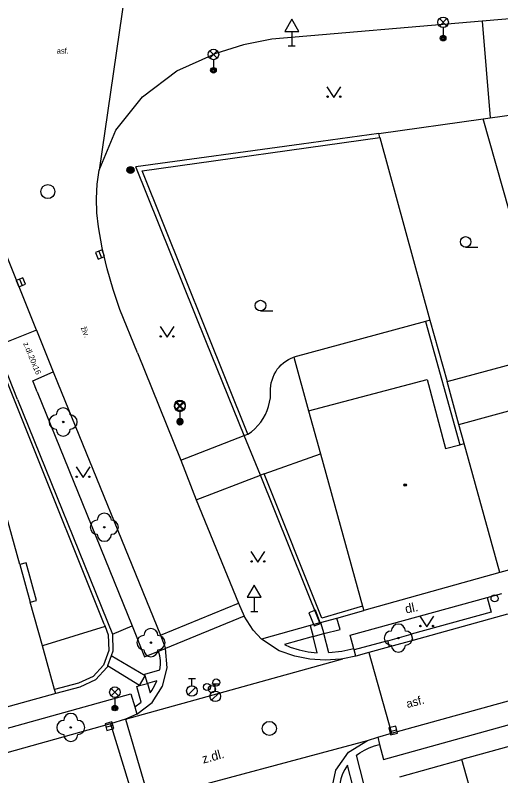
# Model space of a CAD drawing. Extents: x -596229 to -595156, y -1161237 to -1159376.
# Drawn here: x -595326 to -595291.5, y -1160598.6 to -1160544.6 of the extents above; entities that cross this region are included whole.
import ezdxf

# ---------------------------------------------------------------- set-up
doc = ezdxf.new("R2010")
doc.units = 0
for name, color, linetype in [('DOP - kresba z DSPS bez souradnic', 7, 'Continuous'), ('DOP - rozhrani ploch obecne', 7, 'Continuous'), ('Level 22', 7, 'Continuous'), ('Level 24', 7, 'Continuous'), ('Level 25', 7, 'Continuous'), ('Level 27', 7, 'Continuous'), ('Level 28', 7, 'Continuous'), ('Level 33', 7, 'Continuous'), ('Level 34', 7, 'Continuous'), ('Level 36', 7, 'Continuous'), ('Level 39', 7, 'Continuous'), ('Specificka linie pasportu komunikaci', 7, 'Continuous'), ('TM - budovy zdene_ betonove - NP', 7, 'Continuous'), ('TM - budovy zdene_ betonove - VP', 7, 'Continuous'), ('TM - chodniky - VP', 7, 'Continuous'), ('TM - komunikace - VP', 7, 'Continuous'), ('TM - letecke snimky - pomocna linie', 7, 'Continuous'), ('TM - plot drateny_ kovovy - VP', 7, 'Continuous'), ('TM - podezdivka plotu - VP', 7, 'Continuous'), ('TM - popis povrchu', 7, 'Continuous'), ('TM - rozhrani mezi zpev. plochami mezi sebou - VP', 7, 'Continuous'), ('TM - rozhrani ploch obecne - VP', 7, 'Continuous')]:
    doc.layers.add(name, color=color, linetype=linetype)

msp = doc.modelspace()

# ---------------------------------------------------------------- linework, layer by layer
at = {"layer": 'DOP - kresba z DSPS bez souradnic'}
msp.add_lwpolyline([(-595296.85, -1160566.32), (-595294.41, -1160575.07)], dxfattribs=at)
at = {"layer": 'DOP - rozhrani ploch obecne'}
for points in [[(-595290.91, -1160558.45), (-595292.76, -1160551.95)], [(-595300.09, -1160553.27), (-595296.54, -1160566.24)], [(-595296.85, -1160566.32), (-595306.2, -1160568.85)], [(-595296.54, -1160566.24), (-595296.85, -1160566.32)], [(-595296.54, -1160566.24), (-595295.32, -1160570.59)], [(-595306.2, -1160568.85), (-595305.15, -1160572.66)], [(-595295.32, -1160570.59), (-595288.03, -1160568.62)], [(-595294.48, -1160573.63), (-595295.32, -1160570.59)]]:
    msp.add_lwpolyline(points, dxfattribs=at)
at = {"layer": 'Level 22'}
for centre in [(-595322.58, -1160573.46), (-595319.66, -1160580.93), (-595298.78, -1160588.8), (-595316.35, -1160589.12), (-595322.04, -1160595.14)]:
    msp.add_circle(centre, 0.05, dxfattribs=at)
for centre, start, end in [((-595322.58, -1160572.96), 0, 180), ((-595323.08, -1160573.46), 90, 270), ((-595322.08, -1160573.46), 270, 90), ((-595322.58, -1160573.96), 180, 0), ((-595319.66, -1160580.43), 0, 180), ((-595320.16, -1160580.93), 90, 270), ((-595319.16, -1160580.93), 270, 90), ((-595319.66, -1160581.43), 180, 0), ((-595298.78, -1160588.3), 0, 180), ((-595316.35, -1160588.62), 0, 180), ((-595299.28, -1160588.8), 90, 270), ((-595298.28, -1160588.8), 270, 90), ((-595316.85, -1160589.12), 90, 270), ((-595315.85, -1160589.12), 270, 90), ((-595298.78, -1160589.3), 180, 0), ((-595316.35, -1160589.62), 180, 0), ((-595322.04, -1160594.64), 0, 180), ((-595322.54, -1160595.14), 90, 270), ((-595321.54, -1160595.14), 270, 90), ((-595322.04, -1160595.64), 180, 0)]:
    msp.add_arc(centre, 0.5, start, end, dxfattribs=at)
at = {"layer": 'Level 24'}
msp.add_lwpolyline([(-595305.137, -1160587.007), (-595304.768, -1160587.937), (-595304.303, -1160587.753), (-595304.672, -1160586.823)], close=True, dxfattribs=at)
at = {"layer": 'Level 25'}
for radius in [0.25, 0.2, 0.15, 0.1, 0.05]:
    msp.add_circle((-595317.8, -1160555.58), radius, dxfattribs=at)
at = {"layer": 'Level 27'}
for p, q in [((-595320.053, -1160561.338), (-595319.867, -1160561.802)), ((-595325.683, -1160563.318), (-595325.497, -1160563.782)), ((-595319.541, -1160595.117), (-595319.059, -1160594.983)), ((-595299.393, -1160595.418), (-595298.907, -1160595.302))]:
    msp.add_line(p, q, dxfattribs=at)
for points in [[(-595320.285, -1160561.43), (-595320.1, -1160561.895), (-595319.635, -1160561.71), (-595319.82, -1160561.245)], [(-595325.915, -1160563.41), (-595325.73, -1160563.875), (-595325.265, -1160563.69), (-595325.45, -1160563.225)], [(-595319.474, -1160595.358), (-595318.992, -1160595.224), (-595319.126, -1160594.742), (-595319.608, -1160594.876)], [(-595299.335, -1160595.662), (-595298.848, -1160595.545), (-595298.965, -1160595.058), (-595299.452, -1160595.175)]]:
    msp.add_lwpolyline(points, close=True, dxfattribs=at)
for centre in [(-595323.67, -1160557.11), (-595307.94, -1160595.21)]:
    msp.add_circle(centre, 0.5, dxfattribs=at)
at = {"layer": 'Level 28'}
for p, q in [((-595313.69, -1160591.675), (-595313.19, -1160591.675)), ((-595313.44, -1160592.175), (-595313.44, -1160591.675)), ((-595312.03, -1160592.055), (-595311.53, -1160592.055)), ((-595311.78, -1160592.555), (-595311.78, -1160592.055)), ((-595313.698, -1160592.822), (-595313.168, -1160592.292)), ((-595312.038, -1160593.202), (-595311.508, -1160592.672))]:
    msp.add_line(p, q, dxfattribs=at)
for centre, radius in [((-595291.95, -1160585.98), 0.25), ((-595312.37, -1160592.27), 0.25), ((-595311.71, -1160591.95), 0.25), ((-595313.44, -1160592.55), 0.375), ((-595312.02, -1160592.42), 0.25), ((-595311.78, -1160592.93), 0.375)]:
    msp.add_circle(centre, radius, dxfattribs=at)
at = {"layer": 'Level 33'}
for p, q in [((-595295.865, -1160545.36), (-595295.335, -1160544.83)), ((-595295.865, -1160544.83), (-595295.335, -1160545.36)), ((-595295.6, -1160545.47), (-595295.6, -1160546.22)), ((-595312.175, -1160547.64), (-595311.645, -1160547.11)), ((-595312.175, -1160547.11), (-595311.645, -1160547.64)), ((-595311.91, -1160547.75), (-595311.91, -1160548.5)), ((-595314.555, -1160572.54), (-595314.025, -1160572.01)), ((-595314.555, -1160572.01), (-595314.025, -1160572.54)), ((-595314.555, -1160572.62), (-595314.025, -1160572.09)), ((-595314.555, -1160572.09), (-595314.025, -1160572.62)), ((-595314.29, -1160572.65), (-595314.29, -1160573.4)), ((-595314.29, -1160572.73), (-595314.29, -1160573.48)), ((-595319.175, -1160592.9), (-595318.645, -1160592.37)), ((-595319.175, -1160592.37), (-595318.645, -1160592.9)), ((-595318.91, -1160593.01), (-595318.91, -1160593.76))]:
    msp.add_line(p, q, dxfattribs=at)
for centre, radius in [((-595295.6, -1160545.095), 0.375), ((-595295.6, -1160546.22), 0.2), ((-595295.6, -1160546.22), 0.145), ((-595295.6, -1160546.22), 0.0876), ((-595311.91, -1160547.375), 0.375), ((-595311.91, -1160548.5), 0.2), ((-595311.91, -1160548.5), 0.145), ((-595311.91, -1160548.5), 0.0876), ((-595314.29, -1160572.275), 0.375), ((-595314.29, -1160572.355), 0.375), ((-595314.29, -1160573.4), 0.2), ((-595314.29, -1160573.48), 0.2), ((-595314.29, -1160573.4), 0.145), ((-595314.29, -1160573.48), 0.145), ((-595314.29, -1160573.4), 0.0876), ((-595314.29, -1160573.48), 0.0876), ((-595318.91, -1160592.635), 0.375), ((-595318.91, -1160593.76), 0.2), ((-595318.91, -1160593.76), 0.145), ((-595318.91, -1160593.76), 0.0876)]:
    msp.add_circle(centre, radius, dxfattribs=at)
at = {"layer": 'Level 34'}
for p, q in [((-595306.35, -1160545.742), (-595306.35, -1160546.76)), ((-595306.6, -1160546.76), (-595306.1, -1160546.76)), ((-595309.01, -1160585.902), (-595309.01, -1160586.92)), ((-595309.26, -1160586.92), (-595308.76, -1160586.92))]:
    msp.add_line(p, q, dxfattribs=at)
for points in [[(-595306.85, -1160545.742), (-595305.85, -1160545.742), (-595306.35, -1160544.876)], [(-595309.51, -1160585.902), (-595308.51, -1160585.902), (-595309.01, -1160585.036)]]:
    msp.add_lwpolyline(points, close=True, dxfattribs=at)
at = {"layer": 'Level 36'}
for p, q in [((-595294, -1160561.055), (-595293.125, -1160561.055)), ((-595308.57, -1160565.575), (-595307.695, -1160565.575))]:
    msp.add_line(p, q, dxfattribs=at)
for points in [[(-595303.86, -1160549.67), (-595303.36, -1160550.42), (-595302.86, -1160549.67)], [(-595315.7, -1160566.69), (-595315.2, -1160567.44), (-595314.7, -1160566.69)], [(-595321.67, -1160576.65), (-595321.17, -1160577.4), (-595320.67, -1160576.65)], [(-595309.25, -1160582.66), (-595308.75, -1160583.41), (-595308.25, -1160582.66)], [(-595297.26, -1160587.24), (-595296.76, -1160587.99), (-595296.26, -1160587.24)]]:
    msp.add_lwpolyline(points, dxfattribs=at)
for centre, radius in [((-595303.81, -1160550.37), 0.05), ((-595302.911, -1160550.37), 0.05), ((-595294, -1160560.68), 0.375), ((-595308.57, -1160565.2), 0.375), ((-595315.65, -1160567.39), 0.05), ((-595314.751, -1160567.39), 0.05), ((-595321.62, -1160577.35), 0.05), ((-595320.721, -1160577.35), 0.05), ((-595309.2, -1160583.36), 0.05), ((-595308.301, -1160583.36), 0.05), ((-595297.21, -1160587.94), 0.05), ((-595296.311, -1160587.94), 0.05)]:
    msp.add_circle(centre, radius, dxfattribs=at)
at = {"layer": 'Level 39'}
for radius in [0.09, 0.0398]:
    msp.add_circle((-595298.3, -1160577.93), radius, dxfattribs=at)
at = {"layer": 'Specificka linie pasportu komunikaci'}
for points in [[(-595317.8, -1160540.25), (-595320.02, -1160555.59)], [(-595292.83, -1160545.01), (-595292.25, -1160551.88)], [(-595319.61, -1160587.98), (-595324.06, -1160589.34)], [(-595319.09, -1160588.51), (-595317.68, -1160587.92)], [(-595299.52, -1160588.99), (-595297.87, -1160588.53)], [(-595318.16, -1160594.55), (-595302.72, -1160590.269)], [(-595316.34, -1160600.19), (-595300.97, -1160596.06)]]:
    msp.add_lwpolyline(points, dxfattribs=at)
at = {"layer": 'TM - budovy zdene_ betonove - NP'}
msp.add_lwpolyline([(-595293.4, -1160600.54), (-595294.26, -1160597.42)], dxfattribs=at)
at = {"layer": 'TM - budovy zdene_ betonove - VP'}
for points in [[(-595305.15, -1160572.66), (-595296.73, -1160570.44)], [(-595296.73, -1160570.44), (-595295.43, -1160575.35)], [(-595294.48, -1160573.63), (-595287.21, -1160571.65)], [(-595305.15, -1160572.66), (-595304.31, -1160575.72)], [(-595294.1, -1160574.98), (-595294.48, -1160573.63)], [(-595295.43, -1160575.35), (-595294.41, -1160575.07)], [(-595294.41, -1160575.07), (-595294.1, -1160574.98)], [(-595291.57, -1160584.15), (-595294.1, -1160574.98)], [(-595304.31, -1160575.72), (-595301.32, -1160586.54)], [(-595325.66, -1160583.58), (-595327.07, -1160578.51)], [(-595284.36, -1160582.15), (-595291.57, -1160584.15)], [(-595325.66, -1160583.58), (-595324.92, -1160586.25)], [(-595291.57, -1160584.15), (-595301.24, -1160586.83)], [(-595324.06, -1160589.34), (-595324.92, -1160586.25)], [(-595301.32, -1160586.54), (-595301.24, -1160586.83)], [(-595323.19, -1160592.45), (-595324.06, -1160589.34)], [(-595323.11, -1160592.73), (-595323.19, -1160592.45)], [(-595323.11, -1160592.73), (-595338.32, -1160596.95)], [(-595280.22, -1160593.53), (-595294.26, -1160597.42)], [(-595298.67, -1160598.65), (-595294.26, -1160597.42)]]:
    msp.add_lwpolyline(points, dxfattribs=at)
at = {"layer": 'TM - chodniky - VP'}
for points in [[(-595324.47, -1160566.95), (-595327.34, -1160568.09)], [(-595324.43, -1160571.32), (-595324.73, -1160570.53), (-595323.28, -1160569.91)], [(-595324.43, -1160571.32), (-595317.68, -1160587.92)], [(-595314.22, -1160576.16), (-595309.72, -1160574.43)], [(-595313.14, -1160578.98), (-595308.58, -1160577.24)], [(-595292.48, -1160585.92), (-595291.44, -1160585.63)], [(-595301.94, -1160589.56), (-595302.21, -1160588.59), (-595292.48, -1160585.92)], [(-595304.35, -1160587.72), (-595305.04, -1160587.91)], [(-595317.68, -1160587.92), (-595316.81, -1160590.13), (-595315.8, -1160589.73)], [(-595305.04, -1160587.91), (-595308.49, -1160588.88)], [(-595300.11, -1160596.36), (-595299.84, -1160597.41), (-595280.67, -1160592.09), (-595274.47, -1160590.35), (-595274.87, -1160588.8)], [(-595315.8, -1160589.73), (-595315.31, -1160589.54)], [(-595301.92, -1160589.64), (-595301.94, -1160589.56)], [(-595301.8, -1160590.08), (-595301.92, -1160589.64)], [(-595347.19, -1160600.93), (-595317.77, -1160592.75), (-595317.5, -1160593.68)], [(-595317.5, -1160593.68), (-595317.35, -1160594.19)], [(-595300.23, -1160595.84), (-595300.11, -1160596.36)]]:
    msp.add_lwpolyline(points, dxfattribs=at)
at = {"layer": 'TM - komunikace - VP'}
for points in [[(-595292.83, -1160545.01), (-595307.76, -1160546.3)], [(-595290.04, -1160544.77), (-595292.83, -1160545.01)], [(-595309.77, -1160546.69), (-595311.81, -1160547.34)], [(-595307.76, -1160546.3), (-595309.77, -1160546.69)], [(-595316.94, -1160550.39), (-595314.5, -1160548.53), (-595311.81, -1160547.34)], [(-595320.02, -1160555.59), (-595318.84, -1160552.75), (-595316.94, -1160550.39)], [(-595320.18, -1160558.61), (-595320.21, -1160557.6), (-595320.16, -1160556.59), (-595320.02, -1160555.59)], [(-595320.07, -1160559.62), (-595320.18, -1160558.61)], [(-595318.55, -1160565.48), (-595319.04, -1160564.05), (-595319.46, -1160562.59), (-595319.81, -1160561.11), (-595320.07, -1160559.62)], [(-595324.47, -1160566.95), (-595326.6, -1160561.61)], [(-595317.31, -1160568.56), (-595318.55, -1160565.48)], [(-595324.47, -1160566.95), (-595323.28, -1160569.91)], [(-595317.31, -1160568.56), (-595314.22, -1160576.16)], [(-595323.28, -1160569.91), (-595322.98, -1160570.66)], [(-595322.98, -1160570.66), (-595315.68, -1160588.6)], [(-595314.22, -1160576.16), (-595313.14, -1160578.98)], [(-595313.14, -1160578.98), (-595310.13, -1160586.31)], [(-595310.13, -1160586.31), (-595309.73, -1160587.24)], [(-595308.49, -1160588.88), (-595309.1, -1160588.24), (-595309.73, -1160587.24)], [(-595291.02, -1160587.1), (-595297.75, -1160588.96)], [(-595315.68, -1160588.6), (-595315.31, -1160589.54)], [(-595302.72, -1160590.27), (-595302.87, -1160590.3), (-595303.97, -1160590.37), (-595305.06, -1160590.3), (-595306.13, -1160590.08), (-595307.25, -1160589.7), (-595308.49, -1160588.88)], [(-595299.27, -1160595.54), (-595274.87, -1160588.8)], [(-595299.4, -1160589.42), (-595300.88, -1160589.83)], [(-595297.75, -1160588.96), (-595299.4, -1160589.42)], [(-595317.35, -1160594.19), (-595316.27, -1160593.36), (-595315.52, -1160592.22), (-595315.19, -1160590.9), (-595315.31, -1160589.54)], [(-595300.88, -1160589.83), (-595301.8, -1160590.08)], [(-595301.8, -1160590.08), (-595302.72, -1160590.27)], [(-595317.35, -1160594.19), (-595318.16, -1160594.55)], [(-595318.16, -1160594.55), (-595319.21, -1160594.89)], [(-595319.21, -1160594.89), (-595346.74, -1160602.58)], [(-595300.97, -1160596.06), (-595300.23, -1160595.84)], [(-595300.23, -1160595.84), (-595299.27, -1160595.54)], [(-595303.08, -1160601.62), (-595303.23, -1160601.28), (-595303.55, -1160599.73), (-595303.22, -1160598.18), (-595302.31, -1160596.89), (-595300.97, -1160596.06)]]:
    msp.add_lwpolyline(points, dxfattribs=at)
at = {"layer": 'TM - letecke snimky - pomocna linie'}
for points in [[(-595307.85, -1160571.11), (-595307.83, -1160570.9), (-595307.8, -1160570.69), (-595307.75, -1160570.48), (-595307.68, -1160570.28), (-595307.6, -1160570.09), (-595307.49, -1160569.9), (-595307.38, -1160569.72), (-595307.24, -1160569.56), (-595307.1, -1160569.4), (-595306.94, -1160569.26), (-595306.77, -1160569.14), (-595306.59, -1160569.02), (-595306.4, -1160568.93), (-595306.2, -1160568.85)], [(-595309.46, -1160574.33), (-595309.21, -1160574.15), (-595308.97, -1160573.94), (-595308.75, -1160573.71), (-595308.55, -1160573.47), (-595308.38, -1160573.21), (-595308.22, -1160572.94), (-595308.1, -1160572.65), (-595307.99, -1160572.35), (-595307.92, -1160572.05), (-595307.87, -1160571.74), (-595307.85, -1160571.42), (-595307.85, -1160571.11)], [(-595308.32, -1160577.13), (-595304.31, -1160575.72)]]:
    msp.add_lwpolyline(points, dxfattribs=at)
at = {"layer": 'TM - plot drateny_ kovovy - VP'}
for points in [[(-595292.25, -1160551.88), (-595289.53, -1160551.5)], [(-595300.17, -1160552.98), (-595292.76, -1160551.95)], [(-595292.76, -1160551.95), (-595292.25, -1160551.88)], [(-595309.46, -1160574.33), (-595316.97, -1160555.64), (-595300.09, -1160553.27)], [(-595300.09, -1160553.27), (-595300.17, -1160552.98)], [(-595319.68, -1160587.81), (-595330.53, -1160560.75)], [(-595309.72, -1160574.43), (-595309.46, -1160574.33)], [(-595308.32, -1160577.13), (-595308.58, -1160577.24)], [(-595301.32, -1160586.54), (-595304.21, -1160587.38), (-595308.32, -1160577.13)], [(-595319.68, -1160587.81), (-595319.61, -1160587.98)], [(-595319.61, -1160587.98), (-595319.38, -1160588.57), (-595319.34, -1160589.68), (-595319.71, -1160590.72), (-595320.45, -1160591.53), (-595321.49, -1160592), (-595323.19, -1160592.45)]]:
    msp.add_lwpolyline(points, dxfattribs=at)
at = {"layer": 'TM - podezdivka plotu - VP'}
for points in [[(-595300.17, -1160552.98), (-595305.65, -1160553.74)], [(-595305.65, -1160553.74), (-595317.42, -1160555.36)], [(-595312.41, -1160567.81), (-595317.42, -1160555.36)], [(-595309.72, -1160574.43), (-595312.41, -1160567.81)], [(-595325.82, -1160571.86), (-595327.34, -1160568.09)], [(-595325.82, -1160571.86), (-595319.09, -1160588.51)], [(-595308.58, -1160577.24), (-595309.72, -1160574.43)], [(-595304.35, -1160587.72), (-595308.58, -1160577.24)], [(-595303.15, -1160587.38), (-595301.24, -1160586.83)], [(-595304.35, -1160587.72), (-595304.3, -1160587.7)], [(-595304.3, -1160587.7), (-595303.15, -1160587.38)], [(-595319.09, -1160588.51), (-595319.05, -1160589.73)], [(-595319.05, -1160589.73), (-595319.17, -1160590.05)], [(-595319.17, -1160590.05), (-595319.43, -1160590.77)], [(-595319.46, -1160590.87), (-595320.28, -1160591.77)], [(-595319.43, -1160590.77), (-595319.46, -1160590.87)], [(-595320.28, -1160591.77), (-595321.39, -1160592.27)], [(-595321.39, -1160592.27), (-595323.11, -1160592.73)]]:
    msp.add_lwpolyline(points, dxfattribs=at)
at = {"layer": 'TM - rozhrani mezi zpev. plochami mezi sebou - VP'}
for points in [[(-595304.3, -1160587.7), (-595304.07, -1160588.48)], [(-595304.07, -1160588.48), (-595302.92, -1160588.18), (-595303.15, -1160587.38)], [(-595305.04, -1160587.91), (-595304.83, -1160588.69)], [(-595304.83, -1160588.69), (-595306.87, -1160589.25), (-595306.46, -1160589.43), (-595305.83, -1160589.63), (-595305.19, -1160589.77), (-595304.54, -1160589.84)], [(-595304.83, -1160588.69), (-595304.07, -1160588.48)], [(-595304.54, -1160589.84), (-595304.83, -1160588.69)], [(-595301.94, -1160589.56), (-595302.8, -1160589.74), (-595303.72, -1160589.84), (-595304.07, -1160588.48)], [(-595316.75, -1160591.47), (-595316.78, -1160591.35), (-595315.71, -1160591.06), (-595315.68, -1160590.7), (-595315.68, -1160590.38), (-595315.72, -1160590.06), (-595315.8, -1160589.73)], [(-595316.75, -1160591.47), (-595319.17, -1160590.05)], [(-595317.15, -1160592.17), (-595319.43, -1160590.77)], [(-595317.15, -1160592.17), (-595316.75, -1160591.47)], [(-595316.59, -1160592.02), (-595316.75, -1160591.47)], [(-595317.15, -1160592.17), (-595316.59, -1160592.02)], [(-595316.41, -1160592.69), (-595316.29, -1160592.52), (-595316.1, -1160592.19), (-595315.94, -1160591.84), (-595316.59, -1160592.02)], [(-595316.59, -1160592.02), (-595316.41, -1160592.69)], [(-595317.5, -1160593.68), (-595317.04, -1160593.35), (-595317.36, -1160592.23), (-595317.15, -1160592.17)], [(-595301.22, -1160599.15), (-595301.75, -1160597.11), (-595301.52, -1160596.94), (-595301.19, -1160596.74), (-595300.85, -1160596.58), (-595300.48, -1160596.45), (-595300.11, -1160596.36)], [(-595302, -1160599.38), (-595302.4, -1160597.81), (-595302.59, -1160598.12), (-595302.74, -1160598.44), (-595302.86, -1160598.78), (-595302.94, -1160599.13), (-595302.98, -1160599.49), (-595302.99, -1160599.84), (-595302.96, -1160600.2), (-595302.9, -1160600.52)]]:
    msp.add_lwpolyline(points, dxfattribs=at)
at = {"layer": 'TM - rozhrani ploch obecne - VP'}
for points in [[(-595325.22, -1160583.46), (-595325.66, -1160583.58)], [(-595324.47, -1160586.12), (-595325.22, -1160583.46)], [(-595324.92, -1160586.25), (-595324.47, -1160586.12)], [(-595292.48, -1160585.92), (-595292.19, -1160586.96), (-595297.87, -1160588.53)], [(-595315.68, -1160588.6), (-595310.13, -1160586.31)], [(-595309.73, -1160587.24), (-595315.31, -1160589.54)], [(-595297.87, -1160588.53), (-595297.75, -1160588.96)], [(-595299.52, -1160588.99), (-595301.92, -1160589.64)], [(-595299.4, -1160589.42), (-595299.52, -1160588.99)], [(-595300.88, -1160589.83), (-595299.27, -1160595.54)], [(-595318.16, -1160594.55), (-595316.51, -1160600.2)], [(-595319.21, -1160594.89), (-595317.52, -1160600.44)]]:
    msp.add_lwpolyline(points, dxfattribs=at)

# ---------------------------------------------------------------- texts
at = {"layer": 'TM - popis povrchu'}
msp.add_text('asf.', height=0.4, dxfattribs=at).set_placement((-595323.04, -1160547.32))
for s, height, rotation, p in [('živ.', 0.4, 291.7459, (-595321.34, -1160566.77)), ('z.dl.20x16', 0.4, 292.3917, (-595325.43, -1160567.89)), ('dl.', 0.65, 12.1, (-595298.23, -1160587.06)), ('asf.', 0.6, 15.2551, (-595298.13, -1160593.77)), ('z.dl.', 0.65, 15.2551, (-595312.63, -1160597.71))]:
    msp.add_text(s, height=height, rotation=rotation, dxfattribs=at).set_placement(p)

doc.saveas('drawing.dxf')
